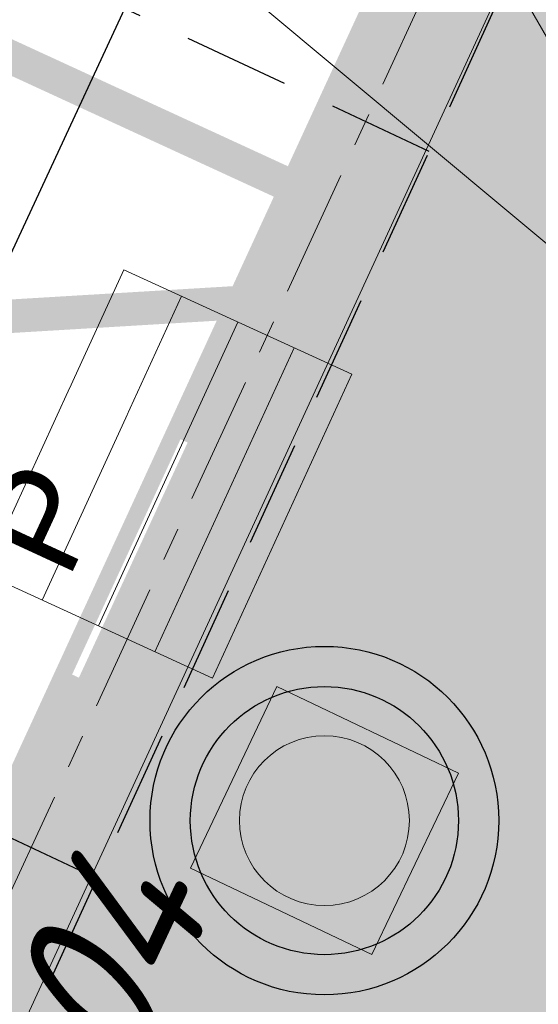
# Model space of a CAD drawing. Header units: metres. Extents: x 111546 to 149831, y 498798 to 507863.
# Tile 493 of 656: x 111993.29 to 111994.83, y 501519.73 to 501522.67. Entities that reach past the tile are written whole.
import ezdxf
from ezdxf.enums import TextEntityAlignment as Align

# ---------------------------------------------------------------- set-up
doc = ezdxf.new("R2010")
doc.units = ezdxf.units.M
for name, pattern in [('CENTER2', [28.574999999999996, 19.05, -3.174999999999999, 3.174999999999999, -3.174999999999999]), ('DASHED', [19.049999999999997, 12.7, -6.349999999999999]), ('HIDDEN2', [4.7624999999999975, 3.174999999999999, -1.587499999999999]), ('markering 200-1-1', [10, 5, -5]), ('RI-HWA', [7.399999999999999, 5, -2.399999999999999])]:
    doc.linetypes.add(name, pattern=pattern)
for name, color, linetype in [('0-hoogte mv-bestaand', 253, 'Continuous'), ('2-nw-inspectieput-HWA', 160, 'Continuous'), ('2-nw-streng-DWA beton', 20, 'DASHED'), ('2-nw-streng-HWA', 160, 'RI-HWA'), ('2-vw-DWA-streng-PVC250-excl grondwerk', 41, 'RI-HWA-V'), ('3-bs-materiaal scheiding', 200, 'HIDDEN2'), ('3-NW-HV-316010+318010-Afwerken zandbed voor wegfundering en menggranulaat-opp', 20, 'Continuous')]:
    doc.layers.add(name, color=color, linetype=linetype)
for name, color, linetype, lineweight in [('2-nw-inlaat-dwa 125', 10, 'Continuous', 15), ('2-YY-kolkleiding HWA 125mm', 150, 'Continuous', 15), ('3-nw-band-gb 5-20x20 gb-achterkant', 7, 'CENTER2', 13), ('3-nw-band-gb 5-20x20 gb-voorkant', 7, 'Continuous', 13), ('3-nw-mat-hatch-asfalt zwart', 7, 'Continuous', 13), ('3-nw-mat-KF (wit) om-en-om', 3, 'markering 200-1-1', 13), ('3-nw-mat-P-tegel', 3, 'Continuous', 13), ('3-nw-putrand-bestrating-hwa', 151, 'Continuous', 13), ('3-vw-kolk-straatkolk', 50, 'Continuous', 13)]:
    doc.layers.add(name, color=color, linetype=linetype, lineweight=lineweight)
doc.layers.add('3-nw-menggranulaat', color=7, linetype='Continuous', lineweight=13, true_color=0xebebeb)
doc.styles.add('2.5-500 Zaanstad', font='isocp.shx', dxfattribs={"height": 1.25})
doc.styles.add('veysel', font='isocp-ie.shx', dxfattribs={"height": 0.1})
doc.linetypes.add('RI-HWA-V', pattern='A,2.5,[24,NLCS.SHX,S=1,R=0,X=0,Y=0],2.5,-1.8', length=6.799999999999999)

# ---------------------------------------------------------------- blocks, each defined once
blk = doc.blocks.new('2-inspectieput rond 80cm')
at = {"ltscale": 0.03}
h = blk.add_hatch(color=256, dxfattribs=at)
h.dxf.hatch_style = 1
edge = h.paths.add_edge_path()
edge.add_arc((0, 0), 0.4000000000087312, 0, 360)
for radius in [0.5200000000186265, 0.4000000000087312]:
    blk.add_circle((0, 0), radius)
blk = doc.blocks.new('Parkeertegel')
at = {"layer": '3-nw-mat-P-tegel'}
blk.add_lwpolyline([(2.75875000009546, 0.5774999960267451), (2.286250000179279, 0.5774999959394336), (2.286250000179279, 0.1049999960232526), (2.75875000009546, 0.1049999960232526)], close=True, dxfattribs=at)
at = {"layer": '3-nw-mat-P-tegel', "insert": (2.52250000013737, 0.3412499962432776), "char_height": 0.3, "width": 0.473116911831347, "attachment_point": 5, "rotation": 359.92514374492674, "style": '2.5-500 Zaanstad', "bg_fill": 2}
blk.add_mtext('{\\fArial|b0|i0|c0|p34;P}', dxfattribs=at)
blk = doc.blocks.new('straatkolk_M')
at = {"linetype": 'Continuous'}
for p, q in [((-0.404, 0.475), (-0.569, -0.255)), ((0.569, 0.255), (-0.404, 0.475)), ((0.569, 0.255), (0.404, -0.475)), ((0.404, -0.475), (-0.569, -0.255))]:
    blk.add_line(p, q, dxfattribs=at)
blk = doc.blocks.new('Bestaande straatkolk')
for points in [[(-0.4988083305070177, 0.5592074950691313), (0.4987531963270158, 0.559207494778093)], [(-0.4988083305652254, 0.3742074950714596), (0.4987531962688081, 0.3742074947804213)], [(-0.498808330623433, 0.1892074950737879), (0.4987531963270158, 0.1892074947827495)]]:
    blk.add_lwpolyline(points)
at = {"rotation": 12.74062106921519}
blk.add_blockref('straatkolk_M', (-2.7567090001e-05, 0.3742074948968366), dxfattribs=at)
blk = doc.blocks.new('putrand')
blk.add_lwpolyline([(-0.3, -0.2999999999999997), (0.3000000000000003, -0.2999999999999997), (0.3, 0.3000000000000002), (-0.3, 0.3)], close=True)
blk.add_circle((0, 0), 0.2533984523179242)
blk = doc.blocks.new('2-inlaat')
for p, q in [((-1.728000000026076, 2.692800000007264), (0, 0)), ((0, 0), (-0.3567999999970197, 0.8223999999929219))]:
    blk.add_line(p, q)
blk.add_lwpolyline([(-0.3567999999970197, 0.8223999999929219), (-0.6175999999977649, 0.6527999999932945), (0, 0), (-0.4240000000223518, 0.7807999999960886), (-0.5519999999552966, 0.694399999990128), (0, 0), (-0.4911999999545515, 0.7391999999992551)])
blk.add_circle((-1.728000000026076, 2.692800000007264), 0.128)

msp = doc.modelspace()

# ---------------------------------------------------------------- hatches: boundary and pattern name
at = {"layer": '3-nw-menggranulaat', "ltscale": 0.02}
h = msp.add_hatch(color=256, dxfattribs=at)
h.dxf.hatch_style = 1
edge = h.paths.add_edge_path(flags=17)
edge.add_line((111945.42048765, 501891.035569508), (111945.672898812, 501890.793977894))
edge.add_line((111945.672898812, 501890.793977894), (111945.6874119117, 501890.8070336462))
edge.add_line((111945.6874119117, 501890.8070336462), (111945.7045585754, 501890.8176931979))
edge.add_line((111945.7045585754, 501890.8176931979), (111945.7237785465, 501890.8259383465))
edge.add_line((111945.7237785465, 501890.8259383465), (111945.7445115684, 501890.8317508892))
edge.add_line((111945.7445115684, 501890.8317508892), (111945.7661973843, 501890.8351126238))
edge.add_line((111945.7661973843, 501890.8351126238), (111945.7882757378, 501890.8360053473))
edge.add_line((111945.7882757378, 501890.8360053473), (111945.8101863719, 501890.8344108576))
edge.add_line((111945.8101863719, 501890.8344108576), (111945.8313690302, 501890.8303109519))
edge.add_line((111945.8313690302, 501890.8303109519), (111945.8512634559, 501890.8236874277))
edge.add_line((111945.8512634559, 501890.8236874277), (111945.8693093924, 501890.8145220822))
edge.add_line((111945.8693093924, 501890.8145220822), (111945.884946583, 501890.8027967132))
edge.add_arc((111943.4234330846, 501888.1077176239), 3.650000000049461, -30.7590281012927, 47.593414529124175, ccw=False)
edge.add_line((111946.5599723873, 501886.2410036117), (111946.3960076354, 501885.9655024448))
edge.add_line((111946.3960076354, 501885.9655024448), (111953.9761622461, 501881.454167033))
edge.add_line((111953.9761622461, 501881.454167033), (111958.282561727, 501888.6899788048))
edge.add_line((111958.282561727, 501888.6899788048), (111956.8741350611, 501889.9773413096))
edge.add_line((111956.8741350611, 501889.9773413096), (111951.4568168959, 501894.3664489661))
edge.add_line((111951.4568168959, 501894.3664489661), (111933.3047741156, 501910.945368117))
edge.add_arc((111934.4175130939, 501912.1636915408), 1.649999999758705, 137.593414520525, 227.5934145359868, ccw=False)
edge.add_line((111933.1991896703, 501913.2764305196), (111952.7546474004, 501934.6874466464))
edge.add_line((111952.7546474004, 501934.6874466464), (111952.7651969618, 501934.699922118))
edge.add_line((111952.7651969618, 501934.699922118), (111952.7883667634, 501934.724365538))
edge.add_line((111952.7883667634, 501934.724365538), (111958.8188593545, 501941.3270733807))
edge.add_arc((111962.9906941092, 501937.5167853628), 5.650000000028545, 65.58791241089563, 137.59341452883, ccw=False)
edge.add_line((111965.3258195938, 501942.6616555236), (111990.2953074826, 501931.3286411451))
edge.add_line((111990.2953074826, 501931.3286411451), (111992.5122661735, 501928.774182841))
edge.add_line((111992.5122661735, 501928.774182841), (111996.2832041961, 501938.3855081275))
edge.add_line((111996.2832041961, 501938.3855081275), (111993.0827901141, 501937.6601708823))
edge.add_line((111993.0827901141, 501937.6601708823), (111947.8565558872, 501958.187206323))
edge.add_line((111947.8565558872, 501958.187206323), (111944.1829216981, 501950.2846323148))
edge.add_line((111944.1829216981, 501950.2846323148), (111946.0272662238, 501949.4553612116))
edge.add_arc((111943.315181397, 501943.3934000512), 6.640992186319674, -41.72573698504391, 65.89654611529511, ccw=False)
edge.add_line((111948.2716147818, 501938.9733836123), (111948.2104242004, 501938.9055665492))
edge.add_line((111948.2104242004, 501938.9055665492), (111948.1767048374, 501938.8686476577))
edge.add_line((111948.1767048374, 501938.8686476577), (111919.7385261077, 501908.7564177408))
edge.add_line((111919.7385261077, 501908.7564177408), (111924.5964626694, 501904.3125932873))
edge.add_line((111924.5964626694, 501904.3125932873), (111926.7840963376, 501906.8548280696))
edge.add_line((111926.7840963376, 501906.8548280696), (111926.8717900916, 501906.9396405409))
edge.add_arc((111927.9844861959, 501905.4644236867), 1.847797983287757, 39.944798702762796, 127.0257659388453, ccw=False)
edge.add_line((111929.4011252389, 501906.6508010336), (111929.3934656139, 501906.5286814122))
edge.add_line((111929.3934656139, 501906.5286814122), (111929.4066151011, 501906.5141339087))
edge.add_line((111929.4066151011, 501906.5141339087), (111929.4174725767, 501906.4969521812))
edge.add_line((111929.4174725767, 501906.4969521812), (111929.4259953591, 501906.4776966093))
edge.add_line((111929.4259953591, 501906.4776966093), (111929.4321407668, 501906.4569275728))
edge.add_line((111929.4321407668, 501906.4569275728), (111929.4358661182, 501906.4352054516))
edge.add_line((111929.4358661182, 501906.4352054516), (111929.4371287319, 501906.4130906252))
edge.add_line((111929.4371287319, 501906.4130906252), (111929.4358859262, 501906.3911434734))
edge.add_line((111929.4358859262, 501906.3911434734), (111929.4320950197, 501906.3699243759))
edge.add_line((111929.4320950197, 501906.3699243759), (111929.4257133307, 501906.3499937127))
edge.add_line((111929.4257133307, 501906.3499937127), (111929.4166981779, 501906.3319118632))
edge.add_line((111929.4166981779, 501906.3319118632), (111929.3379754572, 501906.2428473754))
edge.add_line((111929.3379754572, 501906.2428473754), (111945.42048765, 501891.035569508))
edge = h.paths.add_edge_path()
edge.add_line((111939.0688877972, 501884.2217251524), (111923.2648553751, 501898.6750679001))
edge.add_line((111923.2648553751, 501898.6750679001), (111923.0035060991, 501899.3073193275))
edge.add_line((111923.0035060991, 501899.3073193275), (111922.9890183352, 501899.2943105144))
edge.add_line((111922.9890183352, 501899.2943105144), (111922.9719012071, 501899.2837286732))
edge.add_line((111922.9719012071, 501899.2837286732), (111922.9527141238, 501899.2755840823))
edge.add_line((111922.9527141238, 501899.2755840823), (111922.9320164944, 501899.2698870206))
edge.add_line((111922.9320164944, 501899.2698870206), (111922.9103677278, 501899.2666477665))
edge.add_line((111922.9103677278, 501899.2666477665), (111922.888327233, 501899.2658765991))
edge.add_line((111922.888327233, 501899.2658765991), (111922.866454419, 501899.267583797))
edge.add_line((111922.866454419, 501899.267583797), (111922.8453086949, 501899.2717796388))
edge.add_line((111922.8453086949, 501899.2717796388), (111922.8254494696, 501899.2784744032))
edge.add_line((111922.8254494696, 501899.2784744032), (111922.8074361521, 501899.287678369))
edge.add_line((111922.8074361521, 501899.287678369), (111922.7918281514, 501899.2994018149))
edge.add_line((111922.7918281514, 501899.2994018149), (111922.7243662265, 501899.3610172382))
edge.add_arc((111923.7903739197, 501900.8133690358), 1.801582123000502, 142.4682740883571, 233.7218059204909, ccw=False)
edge.add_line((111922.3616902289, 501901.9108940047), (111924.5902129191, 501904.3072192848))
edge.add_line((111924.5902129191, 501904.3072192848), (111919.7343569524, 501908.7518815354))
edge.add_line((111919.7343569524, 501908.7518815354), (111909.1624880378, 501897.0826820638))
edge.add_line((111909.1624880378, 501897.0826820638), (111913.8522907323, 501892.7753367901))
edge.add_line((111913.8522907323, 501892.7753367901), (111915.8761443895, 501894.9148127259))
edge.add_arc((111917.0874352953, 501893.8798860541), 1.593203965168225, 61.03230095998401, 139.4894305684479, ccw=False)
edge.add_line((111917.8590502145, 501895.2737688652), (111918.9554740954, 501894.4072858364))
edge.add_line((111918.9554740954, 501894.4072858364), (111918.9685978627, 501894.3927760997))
edge.add_line((111918.9685978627, 501894.3927760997), (111918.9794065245, 501894.3756308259))
edge.add_line((111918.9794065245, 501894.3756308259), (111918.9878632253, 501894.3564104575))
edge.add_line((111918.9878632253, 501894.3564104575), (111918.9939311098, 501894.3356754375))
edge.add_line((111918.9939311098, 501894.3356754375), (111918.9975733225, 501894.3139862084))
edge.add_line((111918.9975733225, 501894.3139862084), (111918.998753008, 501894.291903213))
edge.add_line((111918.998753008, 501894.291903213), (111918.9974333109, 501894.2699868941))
edge.add_line((111918.9974333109, 501894.2699868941), (111918.9935773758, 501894.2487976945))
edge.add_line((111918.9935773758, 501894.2487976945), (111918.9871483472, 501894.2288960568))
edge.add_line((111918.9871483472, 501894.2288960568), (111918.9781093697, 501894.2108424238))
edge.add_line((111918.9781093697, 501894.2108424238), (111918.9664235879, 501894.1951972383))
edge.add_line((111918.9664235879, 501894.1951972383), (111937.222476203, 501877.2638897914))
edge.add_line((111937.222476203, 501877.2638897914), (111937.3506419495, 501877.4042768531))
edge.add_line((111937.3506419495, 501877.4042768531), (111937.3651228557, 501877.417297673))
edge.add_line((111937.3651228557, 501877.417297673), (111937.3822324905, 501877.4279142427))
edge.add_line((111937.3822324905, 501877.4279142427), (111937.4014116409, 501877.4361113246))
edge.add_line((111937.4014116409, 501877.4361113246), (111937.4221010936, 501877.4418736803))
edge.add_line((111937.4221010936, 501877.4418736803), (111937.4437416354, 501877.445186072))
edge.add_line((111937.4437416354, 501877.445186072), (111937.4657740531, 501877.4460332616))
edge.add_line((111937.4657740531, 501877.4460332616), (111937.4876391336, 501877.4444000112))
edge.add_line((111937.4876391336, 501877.4444000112), (111937.5087776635, 501877.4402710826))
edge.add_line((111937.5087776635, 501877.4402710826), (111937.5286304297, 501877.433631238))
edge.add_line((111937.5286304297, 501877.433631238), (111937.546638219, 501877.4244652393))
edge.add_line((111937.546638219, 501877.4244652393), (111937.5622418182, 501877.4127578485))
edge.add_line((111937.5622418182, 501877.4127578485), (111938.7543655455, 501876.323948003))
edge.add_arc((111936.2928520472, 501873.6288689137), 3.649999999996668, -30.759028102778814, 47.59341452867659, ccw=False)
edge.add_line((111939.4293913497, 501871.7621549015), (111938.3850327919, 501870.0073753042))
edge.add_arc((111935.2484934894, 501871.8740893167), 3.650000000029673, 245.3401069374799, 329.2409718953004, ccw=False)
edge.add_line((111933.7256002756, 501868.5569676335), (111929.0206024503, 501864.0685193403))
edge.add_arc((111924.456049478, 501860.7387511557), 5.650000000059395, -42.417909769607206, 36.1101512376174, ccw=False)
edge.add_line((111928.6271310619, 501856.9276386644), (111889.9447946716, 501814.5916589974))
edge.add_line((111889.9447946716, 501814.5916589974), (111889.9191085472, 501814.563199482))
edge.add_line((111889.9191085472, 501814.563199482), (111886.2337367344, 501810.53008237))
edge.add_arc((111888.7068559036, 501808.2703962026), 3.350000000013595, 137.5820902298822, 197.54111483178)
edge.add_line((111885.512627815, 501807.2607393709), (111890.1895903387, 501792.4643406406))
edge.add_arc((111884.8023101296, 501790.7614865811), 5.649999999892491, -42.58489493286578, 17.54111483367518, ccw=False)
edge.add_line((111888.9622667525, 501786.9382339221), (111860.4468920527, 501755.9115839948))
edge.add_line((111860.4468920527, 501755.9115839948), (111859.2031305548, 501754.8538474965))
edge.add_arc((111856.6629800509, 501757.1884000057), 3.450000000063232, 227.4151050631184, 317.41510505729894, ccw=False)
edge.add_line((111854.3284275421, 501754.6482495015), (111853.4568156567, 501755.1776762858))
edge.add_line((111853.4568156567, 501755.1776762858), (111841.6616819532, 501766.0181201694))
edge.add_line((111841.6616819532, 501766.0181201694), (111839.7534576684, 501767.7718941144))
edge.add_line((111839.7534576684, 501767.7718941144), (111835.896370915, 501763.575123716))
edge.add_line((111835.896370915, 501763.575123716), (111836.3161463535, 501763.1893246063))
edge.add_line((111836.3161463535, 501763.1893246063), (111876.91918462, 501725.8726677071))
edge.add_line((111876.91918462, 501725.8726677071), (111896.1195885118, 501708.2263310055))
edge.add_line((111896.1195885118, 501708.2263310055), (111899.9766752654, 501712.423101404))
edge.add_line((111899.9766752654, 501712.423101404), (111865.4492421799, 501744.1559083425))
edge.add_line((111865.4492421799, 501744.1559083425), (111865.3725601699, 501744.498021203))
edge.add_arc((111868.3837945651, 501747.7744472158), 4.449999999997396, 137.6472023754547, 227.4151050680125, ccw=False)
edge.add_line((111865.0951973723, 501750.7723845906), (111898.3783685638, 501787.2823729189))
edge.add_arc((111895.9026847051, 501789.5392489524), 3.349999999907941, 317.6471600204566, 383.5360853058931)
edge.add_line((111898.9739940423, 501790.8769929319), (111897.9326362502, 501793.267833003))
edge.add_line((111897.9326362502, 501793.267833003), (111893.250816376, 501804.0167635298))
edge.add_arc((111897.6973388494, 501805.9534973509), 4.850000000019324, 137.582090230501, 203.5360853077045, ccw=False)
edge.add_line((111894.116852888, 501809.2249832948), (111896.136809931, 501811.435730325))
edge.add_line((111896.136809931, 501811.435730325), (111933.9228758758, 501852.7907845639))
edge.add_arc((111938.0939574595, 501848.9796720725), 5.650000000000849, 58.61639915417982, 137.5820902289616, ccw=False)
edge.add_line((111941.0362814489, 501853.8030764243), (111953.1190629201, 501846.4324611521))
edge.add_line((111953.1190629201, 501846.4324611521), (111956.6081904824, 501852.1522503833))
edge.add_line((111956.6081904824, 501852.1522503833), (111946.654146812, 501858.2243147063))
edge.add_arc((111949.5964708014, 501863.0477190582), 5.650000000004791, 149.2409718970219, 238.61639915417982, ccw=False)
edge.add_line((111944.7412798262, 501865.9372900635), (111953.9493278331, 501881.4119543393))
edge.add_line((111953.9493278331, 501881.4119543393), (111946.3755227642, 501885.9310828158))
edge.add_line((111946.3755227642, 501885.9310828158), (111945.5156098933, 501884.4862174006))
edge.add_arc((111942.3790705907, 501886.3529314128), 3.65000000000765, 227.593414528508, 329.24097189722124, ccw=False)
edge.add_line((111939.9175570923, 501883.6578523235), (111939.8889968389, 501883.6834063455))
edge.add_line((111939.8889968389, 501883.6834063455), (111939.8576743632, 501883.7107814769))
edge.add_line((111939.8576743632, 501883.7107814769), (111939.7901588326, 501883.7700377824))
edge.add_line((111939.7901588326, 501883.7700377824), (111939.7218426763, 501883.8337066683))
edge.add_line((111939.7218426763, 501883.8337066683), (111939.6895194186, 501883.8665975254))
edge.add_line((111939.6895194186, 501883.8665975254), (111939.6595580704, 501883.8998735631))
edge.add_line((111939.6595580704, 501883.8998735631), (111939.6328126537, 501883.9332954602))
edge.add_line((111939.6328126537, 501883.9332954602), (111939.6101371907, 501883.9666238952))
edge.add_line((111939.6101371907, 501883.9666238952), (111939.5923857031, 501883.9996195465))
edge.add_line((111939.5923857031, 501883.9996195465), (111939.580412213, 501884.0320430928))
edge.add_line((111939.580412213, 501884.0320430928), (111939.5750707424, 501884.0636552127))
edge.add_line((111939.5750707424, 501884.0636552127), (111939.5772153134, 501884.0942165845))
edge.add_line((111939.5772153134, 501884.0942165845), (111939.5813617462, 501884.1090284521))
edge.add_line((111939.5813617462, 501884.1090284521), (111939.5876999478, 501884.123487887))
edge.add_line((111939.5876999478, 501884.123487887), (111939.5963366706, 501884.1375649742))
edge.add_line((111939.5963366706, 501884.1375649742), (111939.3595943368, 501884.0052732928))
edge.add_line((111939.3595943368, 501884.0052732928), (111939.0688877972, 501884.2217251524))
edge = h.paths.add_edge_path(flags=17)
edge.add_line((111933.0576606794, 501869.1110918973), (111912.8949698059, 501887.548988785))
edge.add_line((111912.8949698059, 501887.548988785), (111912.8804600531, 501887.5359413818))
edge.add_line((111912.8804600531, 501887.5359413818), (111912.863318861, 501887.5252888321))
edge.add_line((111912.863318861, 501887.5252888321), (111912.8441060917, 501887.5170493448))
edge.add_line((111912.8441060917, 501887.5170493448), (111912.8233816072, 501887.5112411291))
edge.add_line((111912.8233816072, 501887.5112411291), (111912.8017052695, 501887.5078823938))
edge.add_line((111912.8017052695, 501887.5078823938), (111912.7796369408, 501887.5069913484))
edge.add_line((111912.7796369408, 501887.5069913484), (111912.757736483, 501887.5085862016))
edge.add_line((111912.757736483, 501887.5085862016), (111912.7365637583, 501887.5126851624))
edge.add_line((111912.7365637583, 501887.5126851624), (111912.7166786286, 501887.51930644))
edge.add_line((111912.7166786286, 501887.51930644), (111912.6986409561, 501887.5284682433))
edge.add_line((111912.6986409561, 501887.5284682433), (111912.6830106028, 501887.5401887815))
edge.add_line((111912.6830106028, 501887.5401887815), (111912.2713636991, 501887.9161608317))
edge.add_arc((111913.4223202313, 501889.4071774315), 1.883568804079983, 145.2623613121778, 232.3344666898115, ccw=False)
edge.add_line((111911.8744600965, 501890.4804716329), (111913.8494363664, 501892.7722311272))
edge.add_line((111913.8494363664, 501892.7722311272), (111909.1548650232, 501897.0743879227))
edge.add_line((111909.1548650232, 501897.0743879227), (111901.8785005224, 501889.0128851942))
edge.add_line((111901.8785005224, 501889.0128851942), (111928.2662451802, 501864.9106702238))
edge.add_arc((111924.4560494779, 501860.7387511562), 5.64999999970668, 37.75839832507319, 47.594682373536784, ccw=False)
edge.add_line((111928.9229385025, 501864.198433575), (111933.6754338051, 501868.5804616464))
edge.add_arc((111935.2484934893, 501871.8740893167), 3.650000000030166, 233.5313381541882, 244.4705317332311, ccw=False)
edge.add_line((111933.0789954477, 501868.9388247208), (111933.0701475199, 501868.9465246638))
edge.add_line((111933.0701475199, 501868.9465246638), (111933.0624071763, 501868.955603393))
edge.add_line((111933.0624071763, 501868.955603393), (111933.0557705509, 501868.9658789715))
edge.add_line((111933.0557705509, 501868.9658789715), (111933.0502337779, 501868.9771694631))
edge.add_line((111933.0502337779, 501868.9771694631), (111933.0457929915, 501868.989292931))
edge.add_line((111933.0457929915, 501868.989292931), (111933.0424443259, 501869.0020674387))
edge.add_line((111933.0424443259, 501869.0020674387), (111933.0390078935, 501869.0288418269))
edge.add_line((111933.0390078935, 501869.0288418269), (111933.0398935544, 501869.0560371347))
edge.add_line((111933.0398935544, 501869.0560371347), (111933.045070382, 501869.0821978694))
edge.add_line((111933.045070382, 501869.0821978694), (111933.0492583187, 501869.0944354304))
edge.add_line((111933.0492583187, 501869.0944354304), (111933.0545074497, 501869.1058685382))
edge.add_line((111933.0545074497, 501869.1058685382), (111933.060813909, 501869.1163152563))
edge.add_line((111933.060813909, 501869.1163152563), (111933.0681738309, 501869.1255936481))
edge.add_line((111933.0681738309, 501869.1255936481), (111933.0576606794, 501869.1110918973))
edge = h.paths.add_edge_path()
edge.add_line((111992.5179419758, 501928.7676429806), (111994.7292248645, 501926.2197245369))
edge.add_line((111994.7292248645, 501926.2197245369), (111992.7618061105, 501920.8852411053))
edge.add_line((111992.7618061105, 501920.8852411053), (111990.9535449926, 501916.2577244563))
edge.add_line((111990.9535449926, 501916.2577244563), (111987.3966366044, 501907.1552488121))
edge.add_line((111987.3966366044, 501907.1552488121), (111984.5684537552, 501905.9622426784))
edge.add_line((111984.5684537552, 501905.9622426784), (111979.617534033, 501893.2923560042))
edge.add_line((111979.617534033, 501893.2923560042), (111980.8657674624, 501890.4421174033))
edge.add_line((111980.8657674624, 501890.4421174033), (111966.3394022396, 501853.2677313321))
edge.add_arc((112199.3325789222, 501762.2226775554), 250.149999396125, 158.6562935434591, 158.9595044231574)
edge.add_line((111965.8608540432, 501852.0334557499), (111958.2211375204, 501851.1683368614))
edge.add_line((111958.2211375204, 501851.1683368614), (111956.6508754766, 501852.1262121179))
edge.add_line((111956.6508754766, 501852.1262121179), (111953.1617479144, 501846.4064228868))
edge.add_line((111953.1617479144, 501846.4064228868), (111954.8009740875, 501845.4064788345))
edge.add_line((111954.8009740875, 501845.4064788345), (111961.2928960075, 501839.1011543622))
edge.add_arc((112172.9167790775, 501770.275621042), 222.5345409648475, 161.9841410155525, 163.4322573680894)
edge.add_line((111959.6211458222, 501833.7310759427), (111947.8872914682, 501794.3966885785))
edge.add_arc((111619.381794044, 501892.3932742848), 342.8107242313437, 334.0160780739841, 343.38961403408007, ccw=False)
edge.add_line((111927.5401902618, 501742.2014120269), (111914.6403257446, 501718.2033815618))
edge.add_arc((111619.3446151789, 501892.4060414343), 342.8500012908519, 327.80306299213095, 329.46253421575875, ccw=False)
edge.add_line((111909.4717096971, 501709.7249192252), (111902.1589864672, 501710.4174249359))
edge.add_line((111902.1589864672, 501710.4174249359), (111900.0134890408, 501712.3892673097))
edge.add_line((111900.0134890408, 501712.3892673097), (111896.1564022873, 501708.1924969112))
edge.add_line((111896.1564022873, 501708.1924969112), (111898.3692136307, 501706.1587889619))
edge.add_line((111898.3692136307, 501706.1587889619), (111901.937586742, 501698.2776731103))
edge.add_arc((111620.0913243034, 501891.8095305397), 341.8945677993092, 319.976566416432, 325.52426753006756, ccw=False)
edge.add_line((111881.9078535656, 501671.9368389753), (111875.8131517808, 501664.6874280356))
edge.add_line((111875.8131517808, 501664.6874280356), (111881.8015331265, 501659.858176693))
edge.add_line((111881.8015331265, 501659.858176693), (111887.685185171, 501667.1540388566))
edge.add_arc((111619.6416095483, 501892.2361945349), 350.0133357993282, 319.9790722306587, 330.8818190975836)
edge.add_line((111925.4195098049, 501721.9152887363), (111934.2414988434, 501738.8209251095))
edge.add_arc((111619.6416096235, 501892.2361945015), 350.0133357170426, 334.003729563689, 336.6366227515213)
edge.add_line((111940.9567534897, 501753.434488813), (111946.6149592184, 501767.3333278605))
edge.add_arc((111619.5304675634, 501892.3163579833), 350.1499999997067, 339.0875248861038, 343.3896140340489)
edge.add_line((111955.0689784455, 501792.2217516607), (111966.8023736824, 501831.5545999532))
edge.add_arc((112199.518430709, 501762.1329945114), 242.8500000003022, 158.6562935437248, 163.3896140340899, ccw=False)
edge.add_line((111973.3245746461, 501850.5211270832), (111996.8968616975, 501910.8449098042))
edge.add_line((111996.8968616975, 501910.8449098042), (111999.7724642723, 501918.2038573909))
edge.add_line((111999.7724642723, 501918.2038573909), (112014.2094241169, 501957.3484080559))
edge.add_line((112014.2094241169, 501957.3484080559), (112017.3270352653, 501965.8015373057))
edge.add_line((112017.3270352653, 501965.8015373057), (112023.9952940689, 501969.4552865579))
edge.add_line((112023.9952940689, 501969.4552865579), (112025.9917519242, 501974.4606286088))
edge.add_line((112025.9917519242, 501974.4606286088), (112023.5854536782, 501976.226943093))
edge.add_line((112023.5854536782, 501976.226943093), (112024.3516812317, 501978.5544728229))
edge.add_line((112024.3516812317, 501978.5544728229), (112022.308802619, 501979.3063934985))
edge.add_line((112022.308802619, 501979.3063934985), (112022.8152302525, 501980.6822968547))
edge.add_line((112022.8152302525, 501980.6822968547), (112015.7803082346, 501983.2978911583))
edge.add_line((112015.7803082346, 501983.2978911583), (112012.730902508, 501975.0296949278))
edge.add_line((112012.730902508, 501975.0296949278), (111999.4836182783, 501939.1108453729))
edge.add_line((111999.4836182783, 501939.1108453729), (111996.2922502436, 501938.3875583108))
edge.add_line((111996.2922502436, 501938.3875583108), (111992.5179419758, 501928.7676429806))
edge = h.paths.add_edge_path()
edge.add_line((112022.6663998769, 501569.45390268), (112021.9525166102, 501567.8913801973))
edge.add_arc((112022.5437340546, 501567.6212655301), 0.6500000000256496, 155.4453480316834, 245.2670174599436)
edge.add_line((112022.2717805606, 501567.0308916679), (112030.409857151, 501563.2821173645))
edge.add_arc((112030.6818208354, 501563.8725133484), 0.6500243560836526, 245.2670174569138, 335.6127466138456)
edge.add_line((112031.2738471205, 501563.6041171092), (112031.7526164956, 501564.6356525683))
edge.add_line((112031.7526164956, 501564.6356525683), (112037.7391397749, 501577.620956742))
edge.add_line((112037.7391397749, 501577.620956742), (112039.5258002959, 501581.5180093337))
edge.add_line((112039.5258002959, 501581.5180093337), (112043.4028650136, 501579.732054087))
edge.add_line((112043.4028650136, 501579.732054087), (112042.2053309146, 501577.1323712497))
edge.add_arc((112042.7957047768, 501576.8604177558), 0.6500000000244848, 155.2670174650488, 244.8963038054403)
edge.add_line((112042.5199371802, 501576.2718158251), (112043.6840966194, 501575.7263921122))
edge.add_line((112043.6840966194, 501575.7263921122), (112037.374161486, 501562.0283854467))
edge.add_line((112037.374161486, 501562.0283854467), (112036.9034429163, 501561.0065197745))
edge.add_arc((112037.4938167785, 501560.7345662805), 0.6500000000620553, 155.2670174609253, 245.2670174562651)
edge.add_line((112037.2218632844, 501560.1441924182), (112070.2963499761, 501544.9085548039))
edge.add_line((112070.2963499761, 501544.9085548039), (112090.0758351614, 501535.7972095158))
edge.add_line((112090.0758351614, 501535.7972095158), (112106.9799439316, 501528.0103955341))
edge.add_line((112106.9799439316, 501528.0103955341), (112102.6803794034, 501518.6766286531))
edge.add_line((112102.6803794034, 501518.6766286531), (112096.6218519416, 501521.4671054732))
edge.add_line((112096.6218519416, 501521.4671054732), (112098.0341072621, 501524.53331537))
edge.add_line((112098.0341072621, 501524.53331537), (112072.1423421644, 501536.4739635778))
edge.add_line((112072.1423421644, 501536.4739635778), (112068.256059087, 501528.0329339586))
edge.add_line((112068.256059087, 501528.0329339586), (112094.1523452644, 501516.1054504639))
edge.add_line((112094.1523452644, 501516.1054504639), (112096.6009346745, 501521.421691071))
edge.add_line((112096.6009346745, 501521.421691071), (112102.6594599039, 501518.6312152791))
edge.add_line((112102.6594599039, 501518.6312152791), (112097.7794331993, 501508.0373443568))
edge.add_line((112097.7794331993, 501508.0373443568), (112065.7266738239, 501522.8023271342))
edge.add_line((112065.7266738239, 501522.8023271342), (112072.1239716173, 501536.6899861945))
edge.add_line((112072.1239716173, 501536.6899861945), (112023.5557712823, 501559.0627445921))
edge.add_arc((112021.6102578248, 501554.8393008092), 4.650000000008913, 65.26701745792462, 155.2670174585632)
edge.add_line((112017.386814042, 501556.7848142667), (112004.8207001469, 501529.5054986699))
edge.add_line((112004.8207001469, 501529.5054986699), (111991.5628810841, 501500.7245070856))
edge.add_line((111991.5628810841, 501500.7245070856), (111991.191007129, 501493.9811309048))
edge.add_line((111991.191007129, 501493.9811309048), (111981.4391507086, 501500.8561103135))
edge.add_line((111981.4391507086, 501500.8561103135), (111985.3352689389, 501503.2189257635))
edge.add_line((111985.3352689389, 501503.2189257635), (111995.4999044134, 501525.287070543))
edge.add_line((111995.4999044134, 501525.287070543), (112013.4446491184, 501564.2405814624))
edge.add_line((112013.4446491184, 501564.2405814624), (112022.0681270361, 501582.960942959))
edge.add_line((112022.0681270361, 501582.960942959), (112027.6993362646, 501580.3669476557))
edge.add_line((112027.6993362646, 501580.3669476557), (112027.4870897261, 501579.9061894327))
edge.add_line((112027.4870897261, 501579.9061894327), (112022.6663998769, 501569.45390268))
h = msp.add_hatch(color=256, dxfattribs=at)
h.dxf.hatch_style = 1
edge = h.paths.add_edge_path()
edge.add_arc((112001.6979955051, 501254.9293009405), 191.0978412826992, 65.15762835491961, 68.5491801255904, ccw=False)
edge.add_arc((112051.5936616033, 501362.707777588), 72.33009516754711, 58.72874390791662, 65.15637978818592, ccw=False)
edge.add_arc((112051.9885038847, 501363.7726951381), 71.21525617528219, 53.128422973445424, 58.5555180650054, ccw=False)
edge.add_arc((112109.7502162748, 501439.0759711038), 23.7065750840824, 230.6512683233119, 256.5778238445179)
edge.add_line((112104.2473418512, 501416.0169148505), (112103.2894379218, 501419.9683764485))
edge.add_arc((112112.977016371, 501444.796506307), 26.65117649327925, 237.8814726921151, 248.6849873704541, ccw=False)
edge.add_arc((112164.7612675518, 501522.5479479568), 120.0614817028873, 234.0334459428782, 236.6786115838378, ccw=False)
edge.add_arc((112059.1446409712, 501375.1409478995), 61.28358309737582, 55.05459367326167, 58.72877251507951)
edge.add_arc((112051.5933482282, 501362.7071896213), 75.8307603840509, 58.72877331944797, 65.15640919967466)
edge.add_arc((112001.6979955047, 501254.9293009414), 194.5978412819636, 65.1576283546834, 68.54996508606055)
edge.add_arc((110702.9935964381, 497927.1044447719), 3766.858738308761, 68.67468067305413, 68.89779444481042)
edge.add_arc((112177.1943614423, 501730.1080861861), 311.9350898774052, 242.7965858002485, 247.7709210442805, ccw=False)
edge.add_arc((112034.7080407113, 501452.958852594), 0.3049956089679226, 164.6921965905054, 247.82950139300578, ccw=False)
edge.add_line((112034.4138658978, 501453.0393727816), (112034.5325539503, 501453.2655452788))
edge.add_line((112034.5325539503, 501453.2655452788), (112031.5167836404, 501454.8334914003))
edge.add_line((112031.5167836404, 501454.8334914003), (112031.0518932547, 501453.9906612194))
edge.add_arc((112030.7892042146, 501454.1355558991), 0.2999999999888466, 231.1301653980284, 331.11963966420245, ccw=False)
edge.add_line((112030.6009382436, 501453.9019838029), (112028.9216626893, 501455.2555292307))
edge.add_arc((112008.6917785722, 501427.6831612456), 34.19771465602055, 53.73245212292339, 61.2033325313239)
edge.add_arc((112196.9704005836, 501771.6456235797), 357.9235176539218, 232.7500828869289, 241.3141961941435, ccw=False)
edge.add_arc((111980.5292223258, 501486.9542695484), 0.2999999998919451, 141.9462985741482, 226.2740338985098, ccw=False)
edge.add_line((111980.2929923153, 501487.1391894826), (111980.4168339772, 501487.2973937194))
edge.add_line((111980.4168339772, 501487.2973937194), (111977.7245373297, 501489.3713552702))
edge.add_line((111977.7245373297, 501489.3713552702), (111977.5961838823, 501489.2129000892))
edge.add_arc((111977.3590598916, 501489.3966722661), 0.2999999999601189, 231.9462985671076, 322.2241520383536, ccw=False)
edge.add_arc((112183.8463197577, 501755.0101766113), 336.7335313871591, 231.0405722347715, 232.1384252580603, ccw=False)
edge.add_arc((112182.5932088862, 501757.5060114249), 337.8959274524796, 220.566266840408, 231.4719046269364, ccw=False)
edge.add_line((111925.9091071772, 501537.7631395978), (111924.8139508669, 501538.913751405))
edge.add_line((111924.8139508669, 501538.913751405), (111924.2687579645, 501539.4793536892))
edge.add_line((111924.2687579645, 501539.4793536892), (111923.5727072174, 501540.1514226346))
edge.add_line((111923.5727072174, 501540.1514226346), (111923.0620075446, 501540.6078954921))
edge.add_line((111923.0620075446, 501540.6078954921), (111921.6683929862, 501541.8303276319))
edge.add_line((111921.6683929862, 501541.8303276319), (111920.9772466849, 501542.4758178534))
edge.add_line((111920.9772466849, 501542.4758178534), (111919.1418477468, 501544.1464656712))
edge.add_line((111919.1418477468, 501544.1464656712), (111913.4893891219, 501549.4428278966))
edge.add_line((111913.4893891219, 501549.4428278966), (111910.0219645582, 501552.7518032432))
edge.add_arc((111923.8991946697, 501567.7122520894), 20.40569884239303, 215.1917007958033, 227.1511681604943, ccw=False)
edge.add_line((111907.2230783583, 501555.9521632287), (111906.5301467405, 501556.9347585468))
edge.add_line((111906.5301467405, 501556.9347585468), (111901.6864211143, 501564.28439218))
edge.add_arc((111902.3519381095, 501564.7283371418), 0.8000000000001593, 131.7239918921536, 213.7059762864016, ccw=False)
edge.add_line((111901.8195037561, 501565.3254247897), (111902.7886254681, 501566.1896089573))
edge.add_line((111902.7886254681, 501566.1896089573), (111900.5993540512, 501568.6588556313))
edge.add_line((111900.5993540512, 501568.6588556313), (111900.1548847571, 501568.2625139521))
edge.add_arc((111899.6224504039, 501568.8596016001), 0.8000000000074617, 216.7170716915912, 311.7239918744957, ccw=False)
edge.add_line((111898.9811723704, 501568.381310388), (111897.540024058, 501570.3135573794))
edge.add_arc((111772.273670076, 501477.0140176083), 156.1936732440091, 36.67908193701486, 48.1643132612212)
edge.add_line((111876.4543286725, 501593.3877858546), (111874.8318712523, 501591.4998002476))
edge.add_arc((111771.4047608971, 501476.2952727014), 154.8200578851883, 36.70014390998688, 48.083472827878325, ccw=False)
edge.add_line((111895.5354801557, 501568.8199443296), (111898.859261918, 501564.0337834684))
edge.add_line((111898.859261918, 501564.0337834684), (111905.3584352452, 501554.1338687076))
edge.add_line((111905.3584352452, 501554.1338687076), (111906.9045833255, 501552.4156039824))
edge.add_line((111906.9045833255, 501552.4156039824), (111913.7800473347, 501545.9120238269))
edge.add_arc((111912.8891411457, 501544.9652999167), 1.300000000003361, -43.2601847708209, 46.739815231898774, ccw=False)
edge.add_line((111913.835865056, 501544.0743937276), (111913.7325361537, 501543.9645909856))
edge.add_line((111913.7325361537, 501543.9645909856), (111915.8444587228, 501541.9771848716))
edge.add_line((111915.8444587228, 501541.9771848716), (111915.944104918, 501542.0830741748))
edge.add_arc((111916.8908288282, 501541.1921679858), 1.299999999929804, 47.6903820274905, 136.7398152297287, ccw=False)
edge.add_line((111917.7659064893, 501542.1535415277), (111919.3503490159, 501540.711323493))
edge.add_line((111919.3503490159, 501540.711323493), (111920.057622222, 501540.0507716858))
edge.add_line((111920.057622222, 501540.0507716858), (111921.4709635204, 501538.8110359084))
edge.add_line((111921.4709635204, 501538.8110359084), (111921.9388787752, 501538.3928045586))
edge.add_line((111921.9388787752, 501538.3928045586), (111922.5707118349, 501537.7827407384))
edge.add_line((111922.5707118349, 501537.7827407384), (111923.0807445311, 501537.2536148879))
edge.add_line((111923.0807445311, 501537.2536148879), (111924.1289714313, 501536.152308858))
edge.add_arc((112182.6060162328, 501757.5182314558), 340.3134648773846, 220.57754002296, 231.4658803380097)
edge.add_arc((112197.2929822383, 501772.0462178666), 360.8357289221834, 231.0787500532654, 241.303034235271)
edge.add_arc((112007.7091489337, 501426.1343820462), 33.6226990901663, 49.73343275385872, 60.964550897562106, ccw=False)
edge.add_arc((112028.8644993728, 501451.2589117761), 0.7838655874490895, -83.3694875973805, 42.6539826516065, ccw=False)
edge.add_line((112028.9550093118, 501450.4802891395), (112031.5441483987, 501448.2800195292))
edge.add_line((112031.5441483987, 501448.2800195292), (112031.8857174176, 501448.6755732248))
edge.add_arc((112033.1709522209, 501447.5628416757), 1.700000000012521, 62.97169479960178, 139.114616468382, ccw=False)
edge.add_arc((112177.1546937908, 501730.0166423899), 315.3354355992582, 242.98941225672, 247.7718602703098)
edge.add_arc((110974.1350825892, 498626.0188217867), 3013.694917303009, 68.64449669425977, 68.92426637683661, ccw=False)
edge = h.paths.add_edge_path()
edge.add_line((112111.9120674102, 501441.0392303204), (112112.1191247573, 501440.912534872))
edge.add_line((112112.1191247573, 501440.912534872), (112110.4333275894, 501438.1574501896))
edge.add_line((112110.4333275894, 501438.1574501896), (112110.3749986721, 501438.2060970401))
edge.add_arc((112108.6256233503, 501435.705405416), 3.051847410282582, 55.02503378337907, 92.90172828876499)
edge.add_arc((112109.2257803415, 501423.8652001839), 14.90725328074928, 92.90172828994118, 99.23872786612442)
edge.add_arc((112100.397431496, 501478.1405967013), 40.08145838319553, 269.48073268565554, 279.23872786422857, ccw=False)
edge.add_arc((112100.3154978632, 501469.1003149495), 31.04080534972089, 252.56044080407, 269.48073268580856, ccw=False)
edge.add_arc((112170.1163930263, 501691.2975061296), 263.9436965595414, 245.2408966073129, 252.56044080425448, ccw=False)
edge.add_line((112059.5757113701, 501451.6163999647), (112050.7963433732, 501455.6654355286))
edge.add_line((112050.7963433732, 501455.6654355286), (112047.4498667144, 501457.2684570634))
edge.add_arc((112190.0229705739, 501757.5747775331), 332.4319119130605, 243.1118015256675, 244.6035530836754, ccw=False)
edge.add_arc((112039.3201549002, 501460.3674979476), 0.7999999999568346, 63.24450012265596, 152.4867943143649)
edge.add_line((112038.6106313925, 501460.7370603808), (112037.8611864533, 501459.2981998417))
edge.add_line((112037.8611864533, 501459.2981998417), (112034.9344019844, 501460.8226448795))
edge.add_line((112034.9344019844, 501460.8226448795), (112035.6742394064, 501462.2430599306))
edge.add_arc((112034.9646859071, 501462.6126250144), 0.8000278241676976, 332.4876181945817, 420.5938085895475)
edge.add_arc((112275.2909514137, 501908.2181668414), 505.4816660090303, 235.7889164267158, 241.6625885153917, ccw=False)
edge.add_line((111991.0872401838, 501490.1990701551), (111991.0604354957, 501489.3845801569))
edge.add_line((111991.0604354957, 501489.3845801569), (111990.390154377, 501488.4658759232))
edge.add_line((111990.390154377, 501488.4658759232), (111990.2040808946, 501488.6082448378))
edge.add_line((111990.2040808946, 501488.6082448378), (111990.079321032, 501488.445186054))
edge.add_line((111990.079321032, 501488.445186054), (111977.7692467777, 501497.8638946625))
edge.add_line((111977.7692467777, 501497.8638946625), (111977.5649915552, 501498.0275588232))
edge.add_line((111977.5649915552, 501498.0275588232), (111978.0950299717, 501498.6415468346))
edge.add_line((111978.0950299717, 501498.6415468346), (111979.3900452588, 501499.3725835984))
edge.add_arc((111997.1798976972, 501521.5675403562), 28.44459448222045, 224.0784618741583, 231.2868908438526, ccw=False)
edge.add_arc((112011.2296728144, 501537.5600969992), 49.69250015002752, 220.733755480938, 226.0565303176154, ccw=False)
edge.add_arc((112004.0606022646, 501531.3863714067), 40.23150336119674, 216.4076698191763, 220.7337554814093, ccw=False)
edge.add_arc((111935.6824931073, 501480.9595514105), 44.72984071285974, 36.4076698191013, 46.82882199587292)
edge.add_line((111966.2857698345, 501513.5816007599), (111959.0784898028, 501520.3428677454))
edge.add_arc((111919.1455147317, 501479.1951378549), 57.33915043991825, 45.85834376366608, 48.74175441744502)
edge.add_arc((111890.7667506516, 501446.8447521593), 100.3728779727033, 48.74175441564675, 56.75578605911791)
edge.add_arc((111976.1671227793, 501575.8306572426), 54.32529823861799, 222.8814835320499, 236.0041236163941, ccw=False)
edge.add_arc((112182.6060163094, 501757.5182313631), 329.3134648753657, 218.7037152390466, 221.6035445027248, ccw=False)
edge.add_line((111925.6131265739, 501551.600741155), (111920.7590713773, 501557.6160332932))
edge.add_arc((111461.8769486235, 501177.7845236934), 595.6884909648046, 39.61565249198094, 41.27633763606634)
edge.add_arc((111908.9574468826, 501570.2273153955), 0.7999999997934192, 41.27633762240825, 131.6615944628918)
edge.add_line((111908.4256630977, 501570.8249825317), (111908.1368763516, 501570.5680299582))
edge.add_line((111908.1368763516, 501570.5680299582), (111905.8767952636, 501573.1081152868))
edge.add_line((111905.8767952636, 501573.1081152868), (111906.1750009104, 501573.3734484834))
edge.add_arc((111905.6432171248, 501573.97111562), 0.8000000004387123, 311.6615944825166, 401.7579083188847)
edge.add_arc((111461.8769485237, 501177.7845236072), 595.6884910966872, 41.75790797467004, 42.84498093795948)
edge.add_line((111898.6335059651, 501582.862896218), (111897.6070462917, 501581.9108862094))
edge.add_line((111897.6070462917, 501581.9108862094), (111894.0226968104, 501585.7427290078))
edge.add_line((111894.0226968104, 501585.7427290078), (111895.0400933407, 501586.7031810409))
edge.add_arc((111980.6909676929, 501669.1706832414), 118.8989537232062, 222.957780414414, 223.9152167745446, ccw=False)
edge.add_arc((112803.4010516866, 502423.9206044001), 1235.363344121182, 220.7094983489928, 222.5739803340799, ccw=False)
edge.add_line((111866.9632424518, 501618.1868881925), (111868.8255279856, 501619.833592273))
edge.add_arc((112774.5780216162, 502398.8635279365), 1194.686243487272, 220.69854146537, 222.6242771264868)
edge.add_arc((111460.9002520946, 501176.917563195), 599.4936828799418, 39.61847092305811, 43.533579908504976, ccw=False)
edge.add_line((111922.6948587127, 501559.1981108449), (111927.5614030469, 501553.1673417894))
edge.add_arc((112098.3634345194, 501688.0233858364), 217.6223485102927, 218.2927121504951, 220.7479437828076)
edge.add_line((111933.495265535, 501545.9741921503), (111937.5448804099, 501541.2959236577))
edge.add_arc((111972.5268644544, 501571.5771191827), 46.26759135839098, 220.880203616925, 236.7557860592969)
edge.add_arc((111890.7667506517, 501446.8447521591), 102.8728779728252, 48.741754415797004, 56.75578605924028, ccw=False)
edge.add_arc((111919.1455147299, 501479.1951378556), 59.83915044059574, 45.87883316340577, 48.74175441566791, ccw=False)
edge.add_line((111960.8042176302, 501522.1518183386), (111967.9962206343, 501515.404882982))
edge.add_arc((111935.6824931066, 501480.9595514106), 47.22984071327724, 36.407669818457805, 46.8288219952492, ccw=False)
edge.add_arc((112004.0606022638, 501531.3863714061), 37.73150336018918, 216.4076698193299, 220.7337554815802)
edge.add_arc((112011.2296728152, 501537.5600969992), 47.19250015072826, 220.7337554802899, 226.1094586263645)
edge.add_arc((111997.1798976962, 501521.567540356), 25.94459448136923, 223.9841108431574, 233.5685845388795)
edge.add_line((111981.7724376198, 501500.693342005), (111991.3844167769, 501493.8705451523))
edge.add_arc((112275.2909513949, 501908.2181668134), 502.2816659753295, 235.5814771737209, 241.6625885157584)
edge.add_line((112036.8764195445, 501466.1261142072), (112048.8347596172, 501460.1532273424))
edge.add_line((112048.8347596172, 501460.1532273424), (112052.1577194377, 501458.5615018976))
edge.add_line((112052.1577194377, 501458.5615018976), (112060.9158842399, 501454.5222452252))
edge.add_arc((112170.1163930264, 501691.2975061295), 260.743696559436, 245.2408966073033, 252.5604408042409)
edge.add_arc((112100.3154978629, 501469.1003149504), 27.84080535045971, 252.5604408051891, 257.8474412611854)
edge.add_line((112094.4545790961, 501441.8834070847), (112094.9128405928, 501441.7597405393))
edge.add_arc((112099.9286088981, 501461.9459256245), 20.79999999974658, 256.0460063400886, 272.7149694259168)
edge.add_line((112100.9138513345, 501441.1692729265), (112103.5977540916, 501441.3677357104))

# ---------------------------------------------------------------- linework, layer by layer
at = {"layer": '2-nw-streng-DWA beton', "ltscale": 0.1, "const_width": 0.1}
msp.add_lwpolyline([(111998.7942555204, 501522.1130206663), (111992.5149361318, 501521.7366956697)], dxfattribs=at)
at = {"layer": '2-nw-streng-HWA', "ltscale": 0.25, "const_width": 0.1}
msp.add_lwpolyline([(111999.34525924, 501520.5304394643), (111994.1955845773, 501520.2762042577)], dxfattribs=at)
at = {"layer": '2-nw-streng-HWA', "ltscale": 0.25, "const_width": 0.1, "elevation": 0.35}
msp.add_lwpolyline([(111985.4046077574, 501504.2023797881), (111994.1955845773, 501520.2762042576)], dxfattribs=at)
at = {"layer": '2-vw-DWA-streng-PVC250-excl grondwerk', "ltscale": 0.2, "elevation": 0.35, "flags": 128}
msp.add_lwpolyline([(111987.376, 501509.283), (111994.3564952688, 501524.3318947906)], dxfattribs=at)
at = {"layer": '3-bs-materiaal scheiding', "ltscale": 0.1}
msp.add_line((111994.508, 501522.273), (111990.35, 501524.227), dxfattribs=at)
at = {"layer": '3-nw-band-gb 5-20x20 gb-achterkant', "ltscale": 0.02}
msp.add_lwpolyline([(111986.107482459, 501504.5369106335), (111995.2187260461, 501524.3161769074)], dxfattribs=at)
at = {"layer": '3-nw-band-gb 5-20x20 gb-voorkant'}
msp.add_lwpolyline([(111986.2886953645, 501504.4532101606), (111995.3985166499, 501524.2331311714)], dxfattribs=at)
at = {"layer": '3-nw-mat-KF (wit) om-en-om', "ltscale": 0.06, "const_width": 0.1, "elevation": 2.38511e-10}
msp.add_lwpolyline([(111990.0151335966, 501524.0494574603), (111994.2052647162, 501522.1192894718)], dxfattribs=at)

# ---------------------------------------------------------------- block references
at = {"layer": '2-nw-inlaat-dwa 125', "xscale": 0.4513648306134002, "yscale": 0.4513648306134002, "zscale": 0.4513648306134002, "rotation": 357.127942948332}
msp.add_blockref('2-inlaat', (111995.2670321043, 501521.9016311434), dxfattribs=at)
at = {"layer": '2-nw-inspectieput-HWA', "rotation": 359.6124130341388}
msp.add_blockref('2-inspectieput rond 80cm', (111994.1955845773, 501520.2762042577), dxfattribs=at)
at = {"layer": '3-nw-putrand-bestrating-hwa', "rotation": 64.52910126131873}
msp.add_blockref('putrand', (111994.1955845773, 501520.2762042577), dxfattribs=at)

# ---------------------------------------------------------------- texts
at = {"layer": '0-hoogte mv-bestaand', "style": 'veysel', "oblique": 15}
msp.add_text('-1.04', height=0.45, rotation=65, dxfattribs=at).set_placement((111993.6231799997, 501519.493339), align=Align.CENTER)

# ---------------------------------------------------------------- next in the draw order: block references
at = {"layer": '3-nw-mat-P-tegel', "rotation": 65.26701877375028}
msp.add_blockref('Parkeertegel', (111992.6076945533, 501518.7457318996), dxfattribs=at)

# ---------------------------------------------------------------- next in the draw order: hatches: boundary and pattern name
at = {"layer": '3-nw-mat-hatch-asfalt zwart', "ltscale": 0.01}
h = msp.add_hatch(dxfattribs=at)
h.set_pattern_fill('ACO-BRANDWERING', color=256, scale=0.2, angle=90, pattern_type=2)
h.set_pattern_definition([(107.4143730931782, (0, 0), (-0.2862495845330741, -0.0897840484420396), []), (167.4143730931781, (0, 0), (-0.0653695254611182, -0.292791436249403), [])])
edge = h.paths.add_edge_path()
edge.add_line((111921.03686003, 501550.3097420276), (111918.6924764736, 501547.5971745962))
edge.add_line((111918.6924764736, 501547.5971745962), (111919.3798312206, 501546.7438775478))
edge.add_line((111919.3798312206, 501546.7438775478), (111920.6951225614, 501548.0896514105))
edge.add_line((111920.6951225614, 501548.0896514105), (111922.195218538, 501546.149829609))
edge.add_line((111922.195218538, 501546.149829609), (111924.5765157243, 501543.2994588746))
edge.add_line((111924.5765157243, 501543.2994588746), (111930.0954673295, 501536.7583338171))
edge.add_line((111930.0954673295, 501536.7583338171), (111936.5492137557, 501529.6284232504))
edge.add_line((111936.5492137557, 501529.6284232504), (111943.6636900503, 501522.1545606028))
edge.add_line((111943.6636900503, 501522.1545606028), (111950.2333019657, 501515.9540423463))
edge.add_line((111950.2333019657, 501515.9540423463), (111957.4028135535, 501509.1053364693))
edge.add_line((111957.4028135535, 501509.1053364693), (111965.9799865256, 501501.6861478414))
edge.add_line((111965.9799865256, 501501.6861478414), (111971.9383385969, 501496.4160078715))
edge.add_line((111971.9383385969, 501496.4160078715), (111977.7479892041, 501492.147246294))
edge.add_line((111977.7479892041, 501492.147246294), (111982.0145392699, 501489.0290874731))
edge.add_line((111982.0145392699, 501489.0290874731), (111989.2106546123, 501483.6061920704))
edge.add_line((111989.2106546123, 501483.6061920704), (111994.2640027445, 501479.9213444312))
edge.add_line((111994.2640027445, 501479.9213444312), (112002.7983826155, 501474.0322746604))
edge.add_line((112002.7983826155, 501474.0322746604), (112014.7565449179, 501466.3866929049))
edge.add_line((112014.7565449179, 501466.3866929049), (112015.6799321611, 501467.8419709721))
edge.add_line((112015.6799321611, 501467.8419709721), (112017.320035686, 501470.4268092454))
edge.add_arc((112196.8652931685, 501771.4694938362), 350.5184694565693, 233.86097724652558, 239.1876722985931, ccw=False)
edge.add_line((111990.1482446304, 501488.3948406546), (111989.8397103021, 501488.6285174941))
edge.add_line((111989.8397103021, 501488.6285174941), (111977.7692467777, 501497.8638946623))
edge.add_line((111977.7692467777, 501497.8638946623), (111961.4670172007, 501511.595217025))
edge.add_line((111961.4670172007, 501511.595217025), (111957.262279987, 501515.7747809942))
edge.add_line((111957.262279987, 501515.7747809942), (111943.9334869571, 501528.5928732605))
edge.add_arc((112182.6060168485, 501757.518231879), 330.7134656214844, 222.5743735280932, 223.8058309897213, ccw=False)
edge.add_arc((112182.606016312, 501757.5182313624), 330.7134648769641, 218.704135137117, 222.574373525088, ccw=False)
edge.add_line((111924.5220962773, 501550.7234391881), (111923.0118878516, 501552.5949351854))
edge.add_line((111923.0118878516, 501552.5949351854), (111921.03686003, 501550.3097420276))

# ---------------------------------------------------------------- next in the draw order: linework, layer by layer
at = {"layer": '2-YY-kolkleiding HWA 125mm', "ltscale": 0.06}
msp.add_lwpolyline([(111988.9531453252, 501526.9251535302), (111996.7704219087, 501520.4033218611)], dxfattribs=at)
at = {"layer": '3-bs-materiaal scheiding', "ltscale": 0.1}
msp.add_line((111993.517, 501520.104), (111989.353, 501522.06), dxfattribs=at)
msp.add_lwpolyline([(111995.69, 501524.86), (111986.411, 501504.5549999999), (111986.4, 501504.53)], dxfattribs=at)
at = {"layer": '3-NW-HV-316010+318010-Afwerken zandbed voor wegfundering en menggranulaat-opp', "ltscale": 0.1}
msp.add_lwpolyline([(112072.1496169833, 501536.6962347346, 0.05, 0.05, 0), (112023.5814166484, 501559.0689931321, 0.05, 0.05, 0.4142135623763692), (112017.412459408, 501556.7910628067, 0.05, 0.05, 0), (112004.846345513, 501529.5117472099, 0.05, 0.05, 0), (111991.5885264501, 501500.7307556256, 0.05, 0.05, 0), (111991.216652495, 501493.9873794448, 0.05, 0.05, 0), (111981.4647960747, 501500.8623588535, 0.05, 0.05, 0), (111985.3609143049, 501503.2251743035, 0.05, 0.05, 0), (111995.5255497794, 501525.293319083, 0.05, 0.05, 0), (112013.4702944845, 501564.2468300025, 0.05, 0.05, 0)], format="xyseb", dxfattribs=at)

# ---------------------------------------------------------------- next in the draw order: block references
at = {"layer": '3-vw-kolk-straatkolk', "rotation": 245.3711470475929}
msp.add_blockref('Bestaande straatkolk', (111993.3892679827, 501521.4665196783), dxfattribs=at)

doc.saveas('drawing.dxf')
